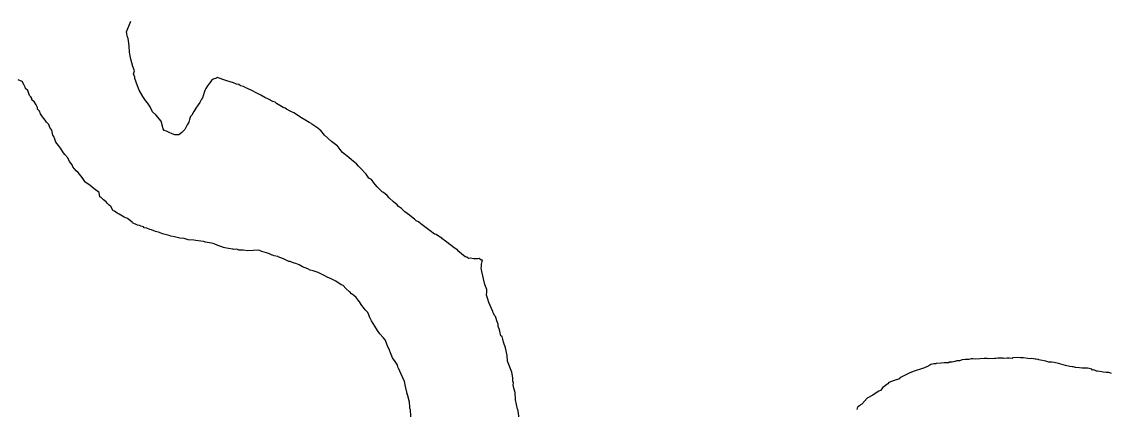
# Model space of a CAD drawing. Extents: x -939622 to -934222, y 1383701 to 1385301.
# Drawn here: x -935911.65 to -935904.1, y 1383967.6 to 1383970.28 of the extents above; entities that cross this region are included whole.
import ezdxf

# ---------------------------------------------------------------- set-up
doc = ezdxf.new("R2010")
doc.units = 0
doc.layers.add('Level 9', color=7, linetype='Continuous')

msp = doc.modelspace()

# ---------------------------------------------------------------- linework, layer by layer
at = {"layer": 'Level 9'}
for points in [[(-935910.8353, 1383969.8062), (-935910.8489, 1383969.8356), (-935910.8667, 1383969.8859), (-935910.8671, 1383969.8949), (-935910.8744, 1383969.9186), (-935910.8696, 1383969.94), (-935910.8802, 1383969.9695), (-935910.8949, 1383970.02), (-935910.8955, 1383970.032), (-935910.9035, 1383970.0677), (-935910.9057, 1383970.1098), (-935910.9108, 1383970.1487), (-935910.9151, 1383970.1726), (-935910.9181, 1383970.1724), (-935910.923, 1383970.2083), (-935910.894, 1383970.2822)], [(-935908.9935, 1383968.9633), (-935909.0187, 1383968.986), (-935909.0375, 1383969.0001), (-935909.0471, 1383969.0116), (-935909.0722, 1383969.0313), (-935909.1038, 1383969.0598), (-935909.1167, 1383969.0771), (-935909.1418, 1383969.0969), (-935909.1511, 1383969.1024), (-935909.186, 1383969.1367), (-935909.2085, 1383969.1626), (-935909.2247, 1383969.1858), (-935909.2433, 1383969.1968), (-935909.2628, 1383969.2229), (-935909.2692, 1383969.2316), (-935909.2947, 1383969.2573), (-935909.3169, 1383969.2802), (-935909.3297, 1383969.2946), (-935909.3643, 1383969.3228), (-935909.3832, 1383969.3399), (-935909.4052, 1383969.3568), (-935909.4271, 1383969.3737), (-935909.4432, 1383969.3939), (-935909.4628, 1383969.423), (-935909.4658, 1383969.4228), (-935909.5034, 1383969.4509), (-935909.5507, 1383969.4935), (-935909.5765, 1383969.5253), (-935909.5826, 1383969.5279), (-935909.5984, 1383969.5422), (-935909.6047, 1383969.5478), (-935909.6389, 1383969.5701), (-935909.6453, 1383969.5758), (-935909.6576, 1383969.5811), (-935909.6887, 1383969.6005), (-935909.7166, 1383969.6171), (-935909.7259, 1383969.6226), (-935909.7633, 1383969.6477), (-935909.7849, 1383969.6586), (-935909.8158, 1383969.675), (-935909.8251, 1383969.6805), (-935909.8374, 1383969.6858), (-935909.884, 1383969.7134), (-935909.8935, 1383969.722), (-935909.9088, 1383969.7272), (-935909.9397, 1383969.7436), (-935909.9643, 1383969.7543), (-935909.9922, 1383969.7708), (-935910.0262, 1383969.7871), (-935910.0509, 1383969.8008), (-935910.0848, 1383969.817), (-935910.0971, 1383969.8224), (-935910.1126, 1383969.8306), (-935910.1339, 1383969.8354), (-935910.1464, 1383969.8438), (-935910.1615, 1383969.846), (-935910.1831, 1383969.8569), (-935910.2289, 1383969.8694), (-935910.2503, 1383969.8773), (-935910.2809, 1383969.8877), (-935910.2932, 1383969.8931), (-935910.2991, 1383969.8897), (-935910.3227, 1383969.8824), (-935910.3342, 1383969.8727), (-935910.3454, 1383969.8571), (-935910.3482, 1383969.8539), (-935910.3622, 1383969.835), (-935910.3732, 1383969.8164), (-935910.3816, 1383969.8038), (-935910.3968, 1383969.7518), (-935910.4053, 1383969.7423), (-935910.4161, 1383969.7206), (-935910.4273, 1383969.7049), (-935910.444, 1383969.6799), (-935910.4578, 1383969.658), (-935910.4715, 1383969.6332), (-935910.48, 1383969.6237), (-935910.4879, 1383969.6021), (-935910.4929, 1383969.5838), (-935910.5031, 1383969.5665)], [(-935911.3815, 1383969.4027), (-935911.3946, 1383969.423), (-935911.4138, 1383969.4461), (-935911.421, 1383969.4668), (-935911.4279, 1383969.4845), (-935911.4344, 1383969.4932), (-935911.4423, 1383969.5289), (-935911.4553, 1383969.5463), (-935911.4624, 1383969.567), (-935911.4783, 1383969.5842), (-935911.4881, 1383969.5988), (-935911.5074, 1383969.6218), (-935911.5205, 1383969.6422), (-935911.5275, 1383969.6599), (-935911.5403, 1383969.6743), (-935911.5409, 1383969.6863), (-935911.5509, 1383969.7039), (-935911.5608, 1383969.7214), (-935911.5798, 1383969.7385), (-935911.5803, 1383969.7475), (-935911.5869, 1383969.7592), (-935911.5964, 1383969.7677), (-935911.6073, 1383969.8033), (-935911.6231, 1383969.8175), (-935911.6266, 1383969.8263), (-935911.6365, 1383969.8439), (-935911.6466, 1383969.8644), (-935911.6744, 1383969.878)], [(-935910.6272, 1383969.5131), (-935910.6458, 1383969.5212), (-935910.6641, 1383969.5262), (-935910.6707, 1383969.5379), (-935910.6826, 1383969.5915), (-935910.721, 1383969.6346), (-935910.7431, 1383969.6545), (-935910.76, 1383969.6898), (-935910.7796, 1383969.7188), (-935910.7924, 1383969.7332), (-935910.8119, 1383969.7623), (-935910.8353, 1383969.8062)], [(-935910.5031, 1383969.5665), (-935910.5191, 1383969.5326), (-935910.5404, 1383969.5113), (-935910.5617, 1383969.4971), (-935910.5901, 1383969.4971), (-935910.6067, 1383969.5042), (-935910.6272, 1383969.5131)], [(-935909.3085, 1383968.3403), (-935909.3181, 1383968.3518), (-935909.331, 1383968.3692), (-935909.35, 1383968.3862), (-935909.3655, 1383968.3944), (-935909.3752, 1383968.409), (-935909.3782, 1383968.4088), (-935909.4035, 1383968.4315), (-935909.4226, 1383968.4516), (-935909.4349, 1383968.457), (-935909.4723, 1383968.482), (-935909.5094, 1383968.5011), (-935909.5278, 1383968.5092), (-935909.5495, 1383968.52), (-935909.5957, 1383968.5416), (-935909.6294, 1383968.5549), (-935909.6507, 1383968.5597), (-935909.6662, 1383968.5679), (-935909.7029, 1383968.581), (-935909.7277, 1383968.5947), (-935909.7493, 1383968.6056), (-935909.7615, 1383968.6079), (-935909.7891, 1383968.6185), (-935909.7981, 1383968.618), (-935909.8352, 1383968.6371), (-935909.8719, 1383968.6501), (-935909.8751, 1383968.653), (-935909.8993, 1383968.6577), (-935909.9117, 1383968.663), (-935909.9146, 1383968.6629), (-935909.9331, 1383968.6709), (-935909.9546, 1383968.6788), (-935909.9852, 1383968.6892), (-935910.0066, 1383968.697), (-935910.0845, 1383968.6928), (-935910.1148, 1383968.6972), (-935910.1449, 1383968.6985), (-935910.1602, 1383968.7037), (-935910.1812, 1383968.7026), (-935910.1873, 1383968.7053), (-935910.2176, 1383968.7096), (-935910.2419, 1383968.7143), (-935910.251, 1383968.7168), (-935910.2693, 1383968.7219), (-935910.2908, 1383968.7298), (-935910.3154, 1383968.7405), (-935910.3337, 1383968.7455), (-935910.3761, 1383968.7522), (-935910.3914, 1383968.7574), (-935910.4277, 1383968.7615), (-935910.4428, 1383968.7637), (-935910.458, 1383968.7658), (-935910.4972, 1383968.7697), (-935910.5247, 1383968.7773), (-935910.5549, 1383968.7816), (-935910.5914, 1383968.7887), (-935910.6157, 1383968.7934), (-935910.628, 1383968.7988), (-935910.6463, 1383968.8038), (-935910.6737, 1383968.8113), (-935910.6952, 1383968.8192), (-935910.7226, 1383968.8268), (-935910.7349, 1383968.8321), (-935910.7502, 1383968.8373), (-935910.7624, 1383968.8397), (-935910.784, 1383968.8505), (-935910.8021, 1383968.8526), (-935910.8054, 1383968.8584), (-935910.8237, 1383968.8634), (-935910.833, 1383968.869), (-935910.8482, 1383968.8711), (-935910.8821, 1383968.8874), (-935910.8852, 1383968.8902), (-935910.9167, 1383968.9156), (-935910.9413, 1383968.9263), (-935910.9753, 1383968.9456), (-935910.9878, 1383968.9539), (-935911.0066, 1383968.968), (-935911.0157, 1383968.9705), (-935911.0323, 1383968.9997), (-935911.0448, 1383969.0081), (-935911.0576, 1383969.0225), (-935911.0641, 1383969.0312), (-935911.0828, 1383969.0452), (-935911.0988, 1383969.0624), (-935911.1081, 1383969.0679), (-935911.1127, 1383969.0978), (-935911.1471, 1383969.1231), (-935911.1754, 1383969.1457), (-935911.2128, 1383969.1707), (-935911.2129, 1383969.1737), (-935911.2324, 1383969.1998), (-935911.2583, 1383969.2346), (-935911.2739, 1383969.2458), (-935911.2965, 1383969.2747), (-935911.3003, 1383969.2895), (-935911.3195, 1383969.3126), (-935911.3298, 1383969.3362), (-935911.3521, 1383969.3591), (-935911.3617, 1383969.3706), (-935911.3815, 1383969.4027)], [(-935908.2147, 1383967.5972), (-935908.2264, 1383967.6609), (-935908.2292, 1383967.712), (-935908.2398, 1383967.7415), (-935908.2441, 1383967.7654), (-935908.2417, 1383967.7776), (-935908.2454, 1383967.7894), (-935908.2467, 1383967.8135), (-935908.2518, 1383967.8524), (-935908.2829, 1383967.9291), (-935908.285, 1383967.9681), (-935908.2969, 1383968.0217), (-935908.311, 1383968.0601), (-935908.3151, 1383968.081), (-935908.3191, 1383968.0989), (-935908.3284, 1383968.1044), (-935908.3362, 1383968.1371), (-935908.34, 1383968.152), (-935908.3469, 1383968.1697), (-935908.3477, 1383968.1847), (-935908.358, 1383968.2083), (-935908.3618, 1383968.2231), (-935908.3656, 1383968.238), (-935908.3719, 1383968.2437), (-935908.3821, 1383968.2642), (-935908.3855, 1383968.2731), (-935908.4129, 1383968.3349), (-935908.4202, 1383968.3586), (-935908.4276, 1383968.3853), (-935908.4259, 1383968.4095), (-935908.4267, 1383968.4246), (-935908.4406, 1383968.46), (-935908.4487, 1383968.4987), (-935908.4529, 1383968.5196), (-935908.4605, 1383968.5493), (-935908.4649, 1383968.5762), (-935908.4624, 1383968.5854), (-935908.4632, 1383968.6004), (-935908.4557, 1383968.6279), (-935908.4647, 1383968.6275), (-935908.4803, 1383968.6387), (-935908.4893, 1383968.6382), (-935908.5102, 1383968.637), (-935908.5192, 1383968.6365), (-935908.5405, 1383968.6414), (-935908.5525, 1383968.6407), (-935908.565, 1383968.6491), (-935908.5771, 1383968.6515), (-935908.6275, 1383968.6939), (-935908.6276, 1383968.6969), (-935908.6526, 1383968.7137), (-935908.6745, 1383968.7305), (-935908.7121, 1383968.7586), (-935908.7372, 1383968.7784), (-935908.7373, 1383968.7814), (-935908.7621, 1383968.7951), (-935908.7777, 1383968.8063), (-935908.7899, 1383968.8086), (-935908.8181, 1383968.8312), (-935908.8369, 1383968.8453), (-935908.8557, 1383968.8593), (-935908.8838, 1383968.8789), (-935908.8995, 1383968.8931), (-935908.915, 1383968.9013), (-935908.9276, 1383968.9126), (-935908.959, 1383968.9381), (-935908.9622, 1383968.9409), (-935908.9935, 1383968.9633)], [(-935909.0406, 1383967.8823), (-935909.0477, 1383967.9054), (-935909.0609, 1383967.9258), (-935909.0803, 1383967.9519), (-935909.0942, 1383967.9873), (-935909.1012, 1383968.005), (-935909.1148, 1383968.0344), (-935909.1254, 1383968.0639), (-935909.132, 1383968.0756), (-935909.145, 1383968.093), (-935909.1674, 1383968.1189), (-935909.1837, 1383968.1421), (-935909.2032, 1383968.1712), (-935909.2132, 1383968.1887), (-935909.2263, 1383968.2091), (-935909.2397, 1383968.2355), (-935909.2435, 1383968.2504), (-935909.2503, 1383968.2651), (-935909.2694, 1383968.2851), (-935909.2822, 1383968.2995), (-935909.292, 1383968.3141), (-935909.3085, 1383968.3403)], [(-935904.8831, 1383967.9488), (-935904.8981, 1383967.948), (-935904.9041, 1383967.9477), (-935904.9071, 1383967.9475), (-935904.949, 1383967.9452), (-935904.9582, 1383967.9477), (-935904.9731, 1383967.9469), (-935904.9791, 1383967.9466), (-935905.0091, 1383967.9449), (-935905.036, 1383967.9435), (-935905.0572, 1383967.9453), (-935905.0691, 1383967.9447), (-935905.084, 1383967.9409), (-935905.087, 1383967.9407), (-935905.1109, 1383967.9394), (-935905.1319, 1383967.9382), (-935905.1495, 1383967.9313), (-935905.1675, 1383967.9303), (-935905.1823, 1383967.9264), (-935905.2001, 1383967.9225), (-935905.2241, 1383967.9212), (-935905.2239, 1383967.9182), (-935905.2389, 1383967.9173), (-935905.2539, 1383967.9165), (-935905.2569, 1383967.9164), (-935905.2779, 1383967.9152), (-935905.3108, 1383967.9134), (-935905.3137, 1383967.9102), (-935905.3286, 1383967.9094), (-935905.3464, 1383967.9054), (-935905.3494, 1383967.9053), (-935905.3553, 1383967.9019), (-935905.3756, 1383967.8888), (-935905.3786, 1383967.8886), (-935905.3932, 1383967.8818), (-935905.4139, 1383967.8746), (-935905.4199, 1383967.8743), (-935905.4493, 1383967.8637), (-935905.47, 1383967.8565), (-935905.4995, 1383967.8458), (-935905.5316, 1383967.829), (-935905.5637, 1383967.8122), (-935905.5664, 1383967.806), (-935905.6019, 1383967.795), (-935905.6402, 1383967.7809), (-935905.6457, 1383967.7716), (-935905.6545, 1383967.7681), (-935905.6803, 1383967.7456), (-935905.6973, 1383967.7265), (-935905.709, 1383967.7199), (-935905.7265, 1383967.7099), (-935905.7496, 1383967.6935), (-935905.7906, 1383967.6732), (-935905.8275, 1383967.632), (-935905.8361, 1383967.6255), (-935905.8418, 1383967.6192), (-935905.8534, 1383967.6125), (-935905.859, 1383967.6032), (-935905.8615, 1383967.594)], [(-935904.0964, 1383967.844), (-935904.1146, 1383967.8491), (-935904.1328, 1383967.8511), (-935904.1539, 1383967.853), (-935904.1631, 1383967.8555), (-935904.1933, 1383967.8599), (-935904.1993, 1383967.8595), (-935904.2178, 1383967.8676), (-935904.2268, 1383967.8671), (-935904.2331, 1383967.8728), (-935904.2514, 1383967.8778), (-935904.2635, 1383967.8801), (-935904.2996, 1383967.8812), (-935904.3178, 1383967.8832), (-935904.3449, 1383967.8847), (-935904.3602, 1383967.8899), (-935904.3692, 1383967.8894), (-935904.3843, 1383967.8916), (-935904.4148, 1383967.899), (-935904.4301, 1383967.9042), (-935904.4635, 1383967.9114), (-935904.4939, 1383967.9188), (-935904.5091, 1383967.921), (-935904.5302, 1383967.9229), (-935904.5515, 1383967.9277), (-935904.6001, 1383967.9371), (-935904.6031, 1383967.937), (-935904.6032, 1383967.94), (-935904.6214, 1383967.942), (-935904.6244, 1383967.9418), (-935904.6486, 1383967.9465), (-935904.6576, 1383967.946), (-935904.6758, 1383967.9481), (-935904.706, 1383967.9524), (-935904.715, 1383967.9519), (-935904.727, 1383967.9513), (-935904.7481, 1383967.9532), (-935904.7811, 1383967.9514), (-935904.7839, 1383967.9482), (-935904.8051, 1383967.95), (-935904.82, 1383967.9492), (-935904.844, 1383967.9479), (-935904.8502, 1383967.9506), (-935904.8831, 1383967.9488)], [(-935909.0406, 1383967.8823), (-935909.0235, 1383967.8406), (-935908.9998, 1383967.7909), (-935908.9927, 1383967.753), (-935908.9813, 1383967.7044)], [(-935908.9585, 1383967.5971), (-935908.9592, 1383967.5998), (-935908.9599, 1383967.6118), (-935908.9616, 1383967.6449), (-935908.9765, 1383967.6983), (-935908.9813, 1383967.7044)], [(-935908.9585, 1383967.5971), (-935908.9525, 1383967.4927), (-935908.9383, 1383967.391), (-935908.9312, 1383967.2892), (-935908.9265, 1383967.1993), (-935908.9055, 1383967.153)], [(-935908.2147, 1383967.5972), (-935908.2023, 1383967.5211), (-935908.1953, 1383967.4667), (-935908.1882, 1383967.4028), (-935908.1811, 1383967.3389), (-935908.1598, 1383967.2679), (-935908.1174, 1383967.1694)]]:
    msp.add_lwpolyline(points, dxfattribs=at)

doc.saveas('drawing.dxf')
